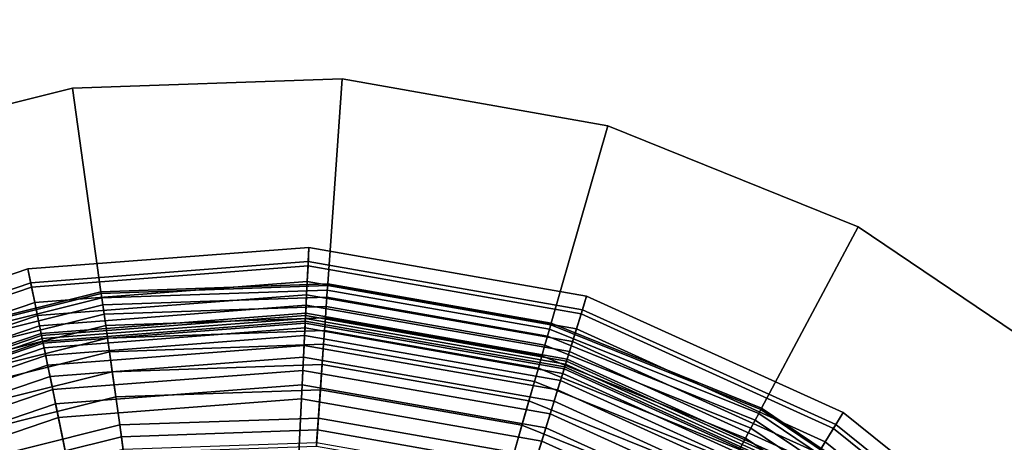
# Model space of a CAD drawing. Extents: x -43.1 to 43.1, y -41.3 to 41.3.
# Tile 483 of 656: x 16.355 to 17.423, y 8.886 to 9.345. Entities that reach past the tile are written whole.
import ezdxf

# ---------------------------------------------------------------- set-up
doc = ezdxf.new("R2010")
doc.units = 0
for name, color, linetype in [('LAMP', 7, 'CONTINUOUS'), ('LAMP_SUPPORT', 18, 'CONTINUOUS'), ('METAL_BASE', 254, 'CONTINUOUS')]:
    doc.layers.add(name, color=color, linetype=linetype)

msp = doc.modelspace()

# ---------------------------------------------------------------- linework, layer by layer
at = {"layer": 'LAMP'}
for points in [[(16.3635, 9.0746, 15.8637), (16.6685, 9.098, 15.8637), (16.6677, 9.0828, 15.9815), (16.3666, 9.0596, 15.9815)], [(16.3675, 9.0549, 15.6079), (16.6675, 9.078, 15.6079), (16.6685, 9.098, 15.8637), (16.3635, 9.0746, 15.8637)], [(16.6675, 9.078, 15.6079), (16.9637, 9.0258, 15.6079), (16.9697, 9.0449, 15.8637), (16.6685, 9.098, 15.8637)], [(16.6685, 9.098, 15.8637), (16.9697, 9.0449, 15.8637), (16.9652, 9.0303, 15.9815), (16.6677, 9.0828, 15.9815)], [(16.3666, 9.0596, 15.9815), (16.6677, 9.0828, 15.9815), (16.6648, 9.0242, 16.1042), (16.3783, 9.0022, 16.1042)], [(16.6677, 9.0828, 15.9815), (16.9652, 9.0303, 15.9815), (16.9478, 8.9743, 16.1042), (16.6648, 9.0242, 16.1042)], [(16.0739, 8.976, 15.8637), (16.3635, 9.0746, 15.8637), (16.3666, 9.0596, 15.9815), (16.0806, 8.9623, 15.9815)], [(16.0827, 8.958, 15.6079), (16.3675, 9.0549, 15.6079), (16.3635, 9.0746, 15.8637), (16.0739, 8.976, 15.8637)], [(16.371, 9.0381, 15.3235), (16.6666, 9.0609, 15.3235), (16.6675, 9.078, 15.6079), (16.3675, 9.0549, 15.6079)], [(16.6666, 9.0609, 15.3235), (16.9587, 9.0094, 15.3235), (16.9637, 9.0258, 15.6079), (16.6675, 9.078, 15.6079)], [(16.3738, 9.0242, 15.0232), (16.6659, 9.0466, 15.0232), (16.6666, 9.0609, 15.3235), (16.371, 9.0381, 15.3235)], [(16.6659, 9.0466, 15.0232), (16.9545, 8.9958, 15.0232), (16.9587, 9.0094, 15.3235), (16.6666, 9.0609, 15.3235)], [(16.0806, 8.9623, 15.9815), (16.3666, 9.0596, 15.9815), (16.3783, 9.0022, 16.1042), (16.1063, 8.9096, 16.1042)], [(16.0902, 8.9426, 15.3235), (16.371, 9.0381, 15.3235), (16.3675, 9.0549, 15.6079), (16.0827, 8.958, 15.6079)], [(16.3761, 9.013, 14.7202), (16.6654, 9.0352, 14.7202), (16.6659, 9.0466, 15.0232), (16.3738, 9.0242, 15.0232)], [(16.6654, 9.0352, 14.7202), (16.9511, 8.9849, 14.7202), (16.9545, 8.9958, 15.0232), (16.6659, 9.0466, 15.0232)], [(16.9637, 9.0258, 15.6079), (17.2377, 8.9015, 15.6079), (17.2482, 8.9186, 15.8637), (16.9697, 9.0449, 15.8637)], [(16.9697, 9.0449, 15.8637), (17.2482, 8.9186, 15.8637), (17.2402, 8.9056, 15.9815), (16.9652, 9.0303, 15.9815)], [(16.0965, 8.9298, 15.0232), (16.3738, 9.0242, 15.0232), (16.371, 9.0381, 15.3235), (16.0902, 8.9426, 15.3235)], [(16.3779, 9.0046, 14.4272), (16.665, 9.0267, 14.4272), (16.6654, 9.0352, 14.7202), (16.3761, 9.013, 14.7202)], [(16.665, 9.0267, 14.4272), (16.9485, 8.9766, 14.4272), (16.9511, 8.9849, 14.7202), (16.6654, 9.0352, 14.7202)], [(16.9652, 9.0303, 15.9815), (17.2402, 8.9056, 15.9815), (17.2095, 8.8556, 16.1042), (16.9478, 8.9743, 16.1042)], [(16.1015, 8.9195, 14.7202), (16.3761, 9.013, 14.7202), (16.3738, 9.0242, 15.0232), (16.0965, 8.9298, 15.0232)], [(16.379, 8.9989, 14.1573), (16.6647, 9.0208, 14.1573), (16.665, 9.0267, 14.4272), (16.3779, 9.0046, 14.4272)], [(16.3783, 9.0022, 16.1042), (16.6648, 9.0242, 16.1042), (16.6604, 8.9337, 16.2234), (16.3966, 8.9134, 16.2234)], [(16.3796, 8.9959, 13.9233), (16.6645, 9.0178, 13.9233), (16.6647, 9.0208, 14.1573), (16.379, 8.9989, 14.1573)], [(16.38, 8.994, 13.9082), (16.6644, 9.0158, 13.9082), (16.6645, 9.0178, 13.9233), (16.3796, 8.9959, 13.9233)], [(16.6648, 9.0242, 16.1042), (16.9478, 8.9743, 16.1042), (16.921, 8.8878, 16.2234), (16.6604, 8.9337, 16.2234)], [(16.6644, 9.0158, 13.9082), (16.9453, 8.9663, 13.9082), (16.9459, 8.9682, 13.9233), (16.6645, 9.0178, 13.9233)], [(16.6645, 9.0178, 13.9233), (16.9459, 8.9682, 13.9233), (16.9468, 8.9711, 14.1573), (16.6647, 9.0208, 14.1573)], [(16.6647, 9.0208, 14.1573), (16.9468, 8.9711, 14.1573), (16.9485, 8.9766, 14.4272), (16.665, 9.0267, 14.4272)], [(16.9587, 9.0094, 15.3235), (17.2287, 8.8869, 15.3235), (17.2377, 8.9015, 15.6079), (16.9637, 9.0258, 15.6079)], [(16.1053, 8.9118, 14.4272), (16.3779, 9.0046, 14.4272), (16.3761, 9.013, 14.7202), (16.1015, 8.9195, 14.7202)], [(16.3811, 8.9888, 13.8943), (16.6642, 9.0105, 13.8943), (16.6644, 9.0158, 13.9082), (16.38, 8.994, 13.9082)], [(16.3828, 8.9807, 13.8822), (16.6638, 9.0023, 13.8822), (16.6642, 9.0105, 13.8943), (16.3811, 8.9888, 13.8943)], [(16.6638, 9.0023, 13.8822), (16.9413, 8.9534, 13.8822), (16.9438, 8.9612, 13.8943), (16.6642, 9.0105, 13.8943)], [(16.6642, 9.0105, 13.8943), (16.9438, 8.9612, 13.8943), (16.9453, 8.9663, 13.9082), (16.6644, 9.0158, 13.9082)], [(16.9545, 8.9958, 15.0232), (17.2213, 8.8747, 15.0232), (17.2287, 8.8869, 15.3235), (16.9587, 9.0094, 15.3235)], [(16.1078, 8.9065, 14.1573), (16.379, 8.9989, 14.1573), (16.3779, 9.0046, 14.4272), (16.1053, 8.9118, 14.4272)], [(16.1063, 8.9096, 16.1042), (16.3783, 9.0022, 16.1042), (16.3966, 8.9134, 16.2234), (16.1461, 8.8281, 16.2234)], [(16.1092, 8.9038, 13.9233), (16.3796, 8.9959, 13.9233), (16.379, 8.9989, 14.1573), (16.1078, 8.9065, 14.1573)], [(16.3849, 8.9702, 13.8722), (16.6632, 8.9916, 13.8722), (16.6638, 9.0023, 13.8822), (16.3828, 8.9807, 13.8822)], [(16.6632, 8.9916, 13.8722), (16.9382, 8.9432, 13.8722), (16.9413, 8.9534, 13.8822), (16.6638, 9.0023, 13.8822)], [(16.11, 8.902, 13.9082), (16.38, 8.994, 13.9082), (16.3796, 8.9959, 13.9233), (16.1092, 8.9038, 13.9233)], [(16.1123, 8.8973, 13.8943), (16.3811, 8.9888, 13.8943), (16.38, 8.994, 13.9082), (16.11, 8.902, 13.9082)], [(16.1159, 8.8899, 13.8822), (16.3828, 8.9807, 13.8822), (16.3811, 8.9888, 13.8943), (16.1123, 8.8973, 13.8943)], [(16.3875, 8.9577, 13.8647), (16.6626, 8.9789, 13.8647), (16.6632, 8.9916, 13.8722), (16.3849, 8.9702, 13.8722)], [(16.6626, 8.9789, 13.8647), (16.9344, 8.9309, 13.8647), (16.9382, 8.9432, 13.8722), (16.6632, 8.9916, 13.8722)], [(16.9511, 8.9849, 14.7202), (17.2153, 8.865, 14.7202), (17.2213, 8.8747, 15.0232), (16.9545, 8.9958, 15.0232)], [(16.1206, 8.8802, 13.8722), (16.3849, 8.9702, 13.8722), (16.3828, 8.9807, 13.8822), (16.1159, 8.8899, 13.8822)], [(16.3904, 8.9436, 13.8601), (16.6619, 8.9644, 13.8601), (16.6626, 8.9789, 13.8647), (16.3875, 8.9577, 13.8647)], [(16.6619, 8.9644, 13.8601), (16.9301, 8.9172, 13.8601), (16.9344, 8.9309, 13.8647), (16.6626, 8.9789, 13.8647)], [(16.9468, 8.9711, 14.1573), (17.2077, 8.8527, 14.1573), (17.2108, 8.8577, 14.4272), (16.9485, 8.9766, 14.4272)], [(16.9485, 8.9766, 14.4272), (17.2108, 8.8577, 14.4272), (17.2153, 8.865, 14.7202), (16.9511, 8.9849, 14.7202)], [(16.1262, 8.8688, 13.8647), (16.3875, 8.9577, 13.8647), (16.3849, 8.9702, 13.8722), (16.1206, 8.8802, 13.8722)], [(16.3935, 8.9282, 13.8588), (16.6612, 8.9488, 13.8588), (16.6619, 8.9644, 13.8601), (16.3904, 8.9436, 13.8601)], [(16.6612, 8.9488, 13.8588), (16.9255, 8.9022, 13.8588), (16.9301, 8.9172, 13.8601), (16.6619, 8.9644, 13.8601)], [(16.9478, 8.9743, 16.1042), (17.2095, 8.8556, 16.1042), (17.162, 8.7784, 16.2234), (16.921, 8.8878, 16.2234)], [(16.9438, 8.9612, 13.8943), (17.2023, 8.844, 13.8943), (17.2051, 8.8485, 13.9082), (16.9453, 8.9663, 13.9082)], [(16.9453, 8.9663, 13.9082), (17.2051, 8.8485, 13.9082), (17.2061, 8.8501, 13.9233), (16.9459, 8.9682, 13.9233)], [(16.9459, 8.9682, 13.9233), (17.2061, 8.8501, 13.9233), (17.2077, 8.8527, 14.1573), (16.9468, 8.9711, 14.1573)], [(16.1326, 8.8558, 13.8601), (16.3904, 8.9436, 13.8601), (16.3875, 8.9577, 13.8647), (16.1262, 8.8688, 13.8647)], [(16.9382, 8.9432, 13.8722), (17.1924, 8.8278, 13.8722), (17.198, 8.837, 13.8822), (16.9413, 8.9534, 13.8822)], [(16.9413, 8.9534, 13.8822), (17.198, 8.837, 13.8822), (17.2023, 8.844, 13.8943), (16.9438, 8.9612, 13.8943)], [(16.1394, 8.8417, 13.8588), (16.3935, 8.9282, 13.8588), (16.3904, 8.9436, 13.8601), (16.1326, 8.8558, 13.8601)], [(16.4428, 8.6884, 13.8664), (16.6492, 8.7043, 13.8664), (16.6612, 8.9488, 13.8588), (16.3935, 8.9282, 13.8588)], [(16.6492, 8.7043, 13.8664), (16.8531, 8.6683, 13.8664), (16.9255, 8.9022, 13.8588), (16.6612, 8.9488, 13.8588)], [(16.9344, 8.9309, 13.8647), (17.1857, 8.8169, 13.8647), (17.1924, 8.8278, 13.8722), (16.9382, 8.9432, 13.8722)], [(16.3966, 8.9134, 16.2234), (16.6604, 8.9337, 16.2234), (16.655, 8.8225, 16.3306), (16.4189, 8.8044, 16.3306)], [(16.6604, 8.9337, 16.2234), (16.921, 8.8878, 16.2234), (16.8881, 8.7814, 16.3306), (16.655, 8.8225, 16.3306)], [(16.2468, 8.6216, 13.8664), (16.4428, 8.6884, 13.8664), (16.3935, 8.9282, 13.8588), (16.1394, 8.8417, 13.8588)], [(16.9301, 8.9172, 13.8601), (17.1781, 8.8047, 13.8601), (17.1857, 8.8169, 13.8647), (16.9344, 8.9309, 13.8647)], [(16.1461, 8.8281, 16.2234), (16.3966, 8.9134, 16.2234), (16.4189, 8.8044, 16.3306), (16.1948, 8.7281, 16.3306)], [(16.9255, 8.9022, 13.8588), (17.17, 8.7913, 13.8588), (17.1781, 8.8047, 13.8601), (16.9301, 8.9172, 13.8601)], [(17.2377, 8.9015, 15.6079), (17.4722, 8.713, 15.6079), (17.4866, 8.7269, 15.8637), (17.2482, 8.9186, 15.8637)], [(17.2482, 8.9186, 15.8637), (17.4866, 8.7269, 15.8637), (17.4756, 8.7163, 15.9815), (17.2402, 8.9056, 15.9815)], [(16.8531, 8.6683, 13.8664), (17.0416, 8.5828, 13.8664), (17.17, 8.7913, 13.8588), (16.9255, 8.9022, 13.8588)], [(17.2402, 8.9056, 15.9815), (17.4756, 8.7163, 15.9815), (17.4335, 8.6756, 16.1042), (17.2095, 8.8556, 16.1042)], [(17.2287, 8.8869, 15.3235), (17.4599, 8.7011, 15.3235), (17.4722, 8.713, 15.6079), (17.2377, 8.9015, 15.6079)], [(16.921, 8.8878, 16.2234), (17.162, 8.7784, 16.2234), (17.1037, 8.6836, 16.3306), (16.8881, 8.7814, 16.3306)], [(17.2213, 8.8747, 15.0232), (17.4496, 8.6912, 15.0232), (17.4599, 8.7011, 15.3235), (17.2287, 8.8869, 15.3235)]]:
    msp.add_3dface(points, dxfattribs=at)
at = {"layer": 'LAMP_SUPPORT'}
for points in [[(16.4428, 9.0498, 10.2099), (16.204, 8.9902, 10.2099), (16.2046, 8.9886, 10.1948), (16.4431, 9.048, 10.1948)], [(16.4428, 9.0498, 13.6738), (16.204, 8.9902, 13.6738), (16.204, 8.9902, 10.2099), (16.4428, 9.0498, 10.2099)], [(16.4431, 9.048, 13.6888), (16.2046, 8.9886, 13.6888), (16.204, 8.9902, 13.6738), (16.4428, 9.0498, 13.6738)], [(16.6889, 9.0584, 10.2099), (16.4428, 9.0498, 10.2099), (16.4431, 9.048, 10.1948), (16.6888, 9.0566, 10.1948)], [(16.6889, 9.0584, 13.6738), (16.4428, 9.0498, 13.6738), (16.4428, 9.0498, 10.2099), (16.6889, 9.0584, 10.2099)], [(16.6888, 9.0566, 13.6888), (16.4431, 9.048, 13.6888), (16.4428, 9.0498, 13.6738), (16.6889, 9.0584, 13.6738)], [(16.6888, 9.0566, 10.1948), (16.4431, 9.048, 10.1948), (16.4438, 9.0432, 10.181), (16.6884, 9.0517, 10.181)], [(16.6884, 9.0517, 13.7026), (16.4438, 9.0432, 13.7026), (16.4431, 9.048, 13.6888), (16.6888, 9.0566, 13.6888)], [(16.6884, 9.0517, 10.181), (16.4438, 9.0432, 10.181), (16.4448, 9.0355, 10.1688), (16.6879, 9.044, 10.1688)], [(16.6879, 9.044, 13.7148), (16.4449, 9.0355, 13.7148), (16.4438, 9.0432, 13.7026), (16.6884, 9.0517, 13.7026)], [(16.9295, 9.0092, 10.181), (16.6884, 9.0517, 10.181), (16.6879, 9.044, 10.1688), (16.9274, 9.0017, 10.1688)], [(16.9274, 9.0017, 13.7148), (16.6879, 9.044, 13.7148), (16.6884, 9.0517, 13.7026), (16.9295, 9.0092, 13.7026)], [(16.9309, 9.0139, 10.1948), (16.6888, 9.0566, 10.1948), (16.6884, 9.0517, 10.181), (16.9295, 9.0092, 10.181)], [(16.9295, 9.0092, 13.7026), (16.6884, 9.0517, 13.7026), (16.6888, 9.0566, 13.6888), (16.9309, 9.0139, 13.6888)], [(16.9313, 9.0156, 10.2099), (16.6889, 9.0584, 10.2099), (16.6888, 9.0566, 10.1948), (16.9309, 9.0139, 10.1948)], [(16.9309, 9.0139, 13.6888), (16.6888, 9.0566, 13.6888), (16.6889, 9.0584, 13.6738), (16.9313, 9.0156, 13.6738)], [(16.9313, 9.0156, 13.6738), (16.6889, 9.0584, 13.6738), (16.6889, 9.0584, 10.2099), (16.9313, 9.0156, 10.2099)], [(16.4431, 9.048, 10.1948), (16.2046, 8.9886, 10.1948), (16.2062, 8.9839, 10.181), (16.4438, 9.0432, 10.181)], [(16.4438, 9.0432, 13.7026), (16.2062, 8.9839, 13.7026), (16.2046, 8.9886, 13.6888), (16.4431, 9.048, 13.6888)], [(16.4438, 9.0432, 10.181), (16.2062, 8.9839, 10.181), (16.2089, 8.9766, 10.1688), (16.4448, 9.0355, 10.1688)], [(16.4449, 9.0355, 13.7148), (16.2089, 8.9766, 13.7148), (16.2062, 8.9839, 13.7026), (16.4438, 9.0432, 13.7026)], [(16.6879, 9.044, 10.1688), (16.4448, 9.0355, 10.1688), (16.4463, 9.0254, 10.1587), (16.6872, 9.0338, 10.1587)], [(16.6872, 9.0338, 13.725), (16.4463, 9.0254, 13.725), (16.4449, 9.0355, 13.7148), (16.6879, 9.044, 13.7148)], [(16.9274, 9.0017, 10.1688), (16.6879, 9.044, 10.1688), (16.6872, 9.0338, 10.1587), (16.9246, 8.992, 10.1587)], [(16.9246, 8.992, 13.725), (16.6872, 9.0338, 13.725), (16.6879, 9.044, 13.7148), (16.9274, 9.0017, 13.7148)], [(16.4448, 9.0355, 10.1688), (16.2089, 8.9766, 10.1688), (16.2124, 8.9671, 10.1587), (16.4463, 9.0254, 10.1587)], [(16.4463, 9.0254, 13.725), (16.2124, 8.9671, 13.725), (16.2089, 8.9766, 13.7148), (16.4449, 9.0355, 13.7148)], [(16.6872, 9.0338, 10.1587), (16.4463, 9.0254, 10.1587), (16.448, 9.0133, 10.1509), (16.6863, 9.0216, 10.1509)], [(16.6863, 9.0216, 13.7328), (16.448, 9.0133, 13.7328), (16.4463, 9.0254, 13.725), (16.6872, 9.0338, 13.725)], [(16.9246, 8.992, 10.1587), (16.6872, 9.0338, 10.1587), (16.6863, 9.0216, 10.1509), (16.9212, 8.9802, 10.1509)], [(16.9212, 8.9802, 13.7328), (16.6863, 9.0216, 13.7328), (16.6872, 9.0338, 13.725), (16.9246, 8.992, 13.725)], [(16.4463, 9.0254, 10.1587), (16.2124, 8.9671, 10.1587), (16.2165, 8.9556, 10.1509), (16.448, 9.0133, 10.1509)], [(16.448, 9.0133, 13.7328), (16.2165, 8.9556, 13.7328), (16.2124, 8.9671, 13.725), (16.4463, 9.0254, 13.725)], [(16.6863, 9.0216, 10.1509), (16.448, 9.0133, 10.1509), (16.4499, 8.9996, 10.146), (16.6854, 9.0079, 10.146)], [(16.6854, 9.0079, 13.7377), (16.4499, 8.9996, 13.7377), (16.448, 9.0133, 13.7328), (16.6863, 9.0216, 13.7328)], [(16.9212, 8.9802, 10.1509), (16.6863, 9.0216, 10.1509), (16.6854, 9.0079, 10.146), (16.9174, 8.9669, 10.146)], [(16.9174, 8.9669, 13.7377), (16.6854, 9.0079, 13.7377), (16.6863, 9.0216, 13.7328), (16.9212, 8.9802, 13.7328)], [(16.448, 9.0133, 10.1509), (16.2165, 8.9556, 10.1509), (16.2213, 8.9426, 10.146), (16.4499, 8.9996, 10.146)], [(16.4499, 8.9996, 13.7377), (16.2213, 8.9426, 13.7377), (16.2165, 8.9556, 13.7328), (16.448, 9.0133, 13.7328)], [(16.6854, 9.0079, 10.146), (16.4499, 8.9996, 10.146), (16.452, 8.9847, 10.1442), (16.6843, 8.9929, 10.1442)], [(16.6843, 8.9929, 13.7394), (16.452, 8.9847, 13.7394), (16.4499, 8.9996, 13.7377), (16.6854, 9.0079, 13.7377)], [(16.9174, 8.9669, 10.146), (16.6854, 9.0079, 10.146), (16.6843, 8.9929, 10.1442), (16.9132, 8.9525, 10.1442)], [(16.9132, 8.9525, 13.7394), (16.6843, 8.9929, 13.7394), (16.6854, 9.0079, 13.7377), (16.9174, 8.9669, 13.7377)], [(17.1565, 8.9175, 10.181), (16.9295, 9.0092, 10.181), (16.9274, 9.0017, 10.1688), (17.1528, 8.9106, 10.1688)], [(17.1528, 8.9106, 13.7148), (16.9274, 9.0017, 13.7148), (16.9295, 9.0092, 13.7026), (17.1565, 8.9175, 13.7026)], [(17.1588, 8.9219, 10.1948), (16.9309, 9.0139, 10.1948), (16.9295, 9.0092, 10.181), (17.1565, 8.9175, 10.181)], [(17.1565, 8.9175, 13.7026), (16.9295, 9.0092, 13.7026), (16.9309, 9.0139, 13.6888), (17.1588, 8.9219, 13.6888)], [(17.1596, 8.9234, 10.2099), (16.9313, 9.0156, 10.2099), (16.9309, 9.0139, 10.1948), (17.1588, 8.9219, 10.1948)], [(17.1588, 8.9219, 13.6888), (16.9309, 9.0139, 13.6888), (16.9313, 9.0156, 13.6738), (17.1596, 8.9234, 13.6738)], [(17.1596, 8.9234, 13.6738), (16.9313, 9.0156, 13.6738), (16.9313, 9.0156, 10.2099), (17.1596, 8.9234, 10.2099)], [(16.4499, 8.9996, 10.146), (16.2213, 8.9426, 10.146), (16.2264, 8.9285, 10.1442), (16.452, 8.9847, 10.1442)], [(16.452, 8.9847, 13.7394), (16.2264, 8.9285, 13.7394), (16.2213, 8.9426, 13.7377), (16.4499, 8.9996, 13.7377)], [(17.1528, 8.9106, 10.1688), (16.9274, 9.0017, 10.1688), (16.9246, 8.992, 10.1587), (17.1481, 8.9017, 10.1587)], [(17.1481, 8.9017, 13.725), (16.9246, 8.992, 13.725), (16.9274, 9.0017, 13.7148), (17.1528, 8.9106, 13.7148)], [(16.6843, 8.9929, 10.1442), (16.452, 8.9847, 10.1442), (16.455, 8.963, 10.1425), (16.6828, 8.971, 10.1425)], [(16.6778, 8.8998, 13.7394), (16.465, 8.8924, 13.7394), (16.452, 8.9847, 13.7394), (16.6843, 8.9929, 13.7394)], [(16.8875, 8.8628, 13.7394), (16.6778, 8.8998, 13.7394), (16.6843, 8.9929, 13.7394), (16.9132, 8.9525, 13.7394)], [(16.9132, 8.9525, 10.1442), (16.6843, 8.9929, 10.1442), (16.6828, 8.971, 10.1425), (16.9072, 8.9314, 10.1425)], [(17.1481, 8.9017, 10.1587), (16.9246, 8.992, 10.1587), (16.9212, 8.9802, 10.1509), (17.1423, 8.8909, 10.1509)], [(17.1423, 8.8909, 13.7328), (16.9212, 8.9802, 13.7328), (16.9246, 8.992, 13.725), (17.1481, 8.9017, 13.725)], [(16.452, 8.9847, 10.1442), (16.2264, 8.9285, 10.1442), (16.2339, 8.9079, 10.1425), (16.455, 8.963, 10.1425)], [(16.465, 8.8924, 13.7394), (16.2583, 8.8409, 13.7394), (16.2264, 8.9285, 13.7394), (16.452, 8.9847, 13.7394)], [(17.1423, 8.8909, 10.1509), (16.9212, 8.9802, 10.1509), (16.9174, 8.9669, 10.146), (17.1358, 8.8787, 10.146)], [(17.1358, 8.8787, 13.7377), (16.9174, 8.9669, 13.7377), (16.9212, 8.9802, 13.7328), (17.1423, 8.8909, 13.7328)], [(16.6828, 8.971, 10.1425), (16.455, 8.963, 10.1425), (16.4589, 8.9357, 10.1378), (16.6809, 8.9435, 10.1378)], [(16.9072, 8.9314, 10.1425), (16.6828, 8.971, 10.1425), (16.6809, 8.9435, 10.1378), (16.8996, 8.9049, 10.1378)], [(17.1358, 8.8787, 10.146), (16.9174, 8.9669, 10.146), (16.9132, 8.9525, 10.1442), (17.1288, 8.8654, 10.1442)], [(17.1288, 8.8654, 13.7394), (16.9132, 8.9525, 13.7394), (16.9174, 8.9669, 13.7377), (17.1358, 8.8787, 13.7377)], [(16.455, 8.963, 10.1425), (16.2339, 8.9079, 10.1425), (16.2433, 8.882, 10.1378), (16.4589, 8.9357, 10.1378)], [(16.6809, 8.9435, 10.1378), (16.4589, 8.9357, 10.1378), (16.4632, 8.9052, 10.1302), (16.6787, 8.9127, 10.1302)], [(16.8996, 8.9049, 10.1378), (16.6809, 8.9435, 10.1378), (16.6787, 8.9127, 10.1302), (16.8911, 8.8753, 10.1302)], [(17.085, 8.7831, 13.7394), (16.8875, 8.8628, 13.7394), (16.9132, 8.9525, 13.7394), (17.1288, 8.8654, 13.7394)], [(17.1288, 8.8654, 10.1442), (16.9132, 8.9525, 10.1442), (16.9072, 8.9314, 10.1425), (17.1185, 8.846, 10.1425)], [(16.4589, 8.9357, 10.1378), (16.2433, 8.882, 10.1378), (16.2539, 8.853, 10.1302), (16.4632, 8.9052, 10.1302)], [(17.1185, 8.846, 10.1425), (16.9072, 8.9314, 10.1425), (16.8996, 8.9049, 10.1378), (17.1055, 8.8217, 10.1378)], [(17.3626, 8.7844, 10.1948), (17.1588, 8.9219, 10.1948), (17.1565, 8.9175, 10.181), (17.3594, 8.7806, 10.181)], [(17.3594, 8.7806, 13.7026), (17.1565, 8.9175, 13.7026), (17.1588, 8.9219, 13.6888), (17.3626, 8.7844, 13.6888)], [(17.3637, 8.7857, 10.2099), (17.1596, 8.9234, 10.2099), (17.1588, 8.9219, 10.1948), (17.3626, 8.7844, 10.1948)], [(17.3626, 8.7844, 13.6888), (17.1588, 8.9219, 13.6888), (17.1596, 8.9234, 13.6738), (17.3637, 8.7857, 13.6738)], [(17.3637, 8.7857, 13.6738), (17.1596, 8.9234, 13.6738), (17.1596, 8.9234, 10.2099), (17.3637, 8.7857, 10.2099)], [(16.6787, 8.9127, 10.1302), (16.4632, 8.9052, 10.1302), (16.4674, 8.8749, 10.1202), (16.6766, 8.8822, 10.1202)], [(16.8911, 8.8753, 10.1302), (16.6787, 8.9127, 10.1302), (16.6766, 8.8822, 10.1202), (16.8827, 8.8459, 10.1202)], [(17.3544, 8.7747, 10.1688), (17.1528, 8.9106, 10.1688), (17.1481, 8.9017, 10.1587), (17.3479, 8.7669, 10.1587)], [(17.3479, 8.7669, 13.725), (17.1481, 8.9017, 13.725), (17.1528, 8.9106, 13.7148), (17.3544, 8.7747, 13.7148)], [(17.3594, 8.7806, 10.181), (17.1565, 8.9175, 10.181), (17.1528, 8.9106, 10.1688), (17.3544, 8.7747, 10.1688)], [(17.3544, 8.7747, 13.7148), (17.1528, 8.9106, 13.7148), (17.1565, 8.9175, 13.7026), (17.3594, 8.7806, 13.7026)], [(16.4632, 8.9052, 10.1302), (16.2539, 8.853, 10.1302), (16.2643, 8.8243, 10.1202), (16.4674, 8.8749, 10.1202)], [(16.6768, 8.8859, 13.7378), (16.4669, 8.8786, 13.7378), (16.465, 8.8924, 13.7394), (16.6778, 8.8998, 13.7394)], [(16.8837, 8.8494, 13.7378), (16.6768, 8.8859, 13.7378), (16.6778, 8.8998, 13.7394), (16.8875, 8.8628, 13.7394)], [(17.1055, 8.8217, 10.1378), (16.8996, 8.9049, 10.1378), (16.8911, 8.8753, 10.1302), (17.0911, 8.7945, 10.1302)], [(17.3479, 8.7669, 10.1587), (17.1481, 8.9017, 10.1587), (17.1423, 8.8909, 10.1509), (17.3401, 8.7575, 10.1509)], [(17.3401, 8.7575, 13.7328), (17.1423, 8.8909, 13.7328), (17.1481, 8.9017, 13.725), (17.3479, 8.7669, 13.725)], [(16.4669, 8.8786, 13.7378), (16.2631, 8.8278, 13.7378), (16.2583, 8.8409, 13.7394), (16.465, 8.8924, 13.7394)], [(17.3401, 8.7575, 10.1509), (17.1423, 8.8909, 10.1509), (17.1358, 8.8787, 10.146), (17.3312, 8.7469, 10.146)], [(17.3312, 8.7469, 13.7377), (17.1358, 8.8787, 13.7377), (17.1423, 8.8909, 13.7328), (17.3401, 8.7575, 13.7328)]]:
    msp.add_3dface(points, dxfattribs=at)
at = {"layer": 'METAL_BASE'}
for points in [[(27.0036, 32.0474, 30.106), (27.0311, 32.0239, 30.241), (0.867, 1.3896, 30.241), (0.8395, 1.4131, 30.106)], [(27.0311, 32.0239, 29.9709), (27.0036, 32.0474, 30.106), (0.8395, 1.4131, 30.106), (0.867, 1.3896, 29.9709)], [(27.0311, 32.0239, 30.241), (27.1063, 31.9597, 30.3399), (0.9422, 1.3254, 30.3399), (0.867, 1.3896, 30.241)], [(27.1063, 31.9597, 29.872), (27.0311, 32.0239, 29.9709), (0.867, 1.3896, 29.9709), (0.9422, 1.3254, 29.872)], [(27.1063, 31.9597, 30.3399), (27.209, 31.8719, 30.3761), (1.0449, 1.2377, 30.3761), (0.9422, 1.3254, 30.3399)], [(27.209, 31.8719, 29.8358), (27.1063, 31.9597, 29.872), (0.9422, 1.3254, 29.872), (1.0449, 1.2377, 29.8358)], [(27.209, 31.8719, 30.3761), (27.3117, 31.7842, 30.3399), (1.1476, 1.15, 30.3399), (1.0449, 1.2377, 30.3761)], [(27.3117, 31.7842, 29.872), (27.209, 31.8719, 29.8358), (1.0449, 1.2377, 29.8358), (1.1476, 1.15, 29.872)], [(27.3117, 31.7842, 30.3399), (27.3869, 31.72, 30.241), (1.2228, 1.0858, 30.241), (1.1476, 1.15, 30.3399)], [(27.3869, 31.72, 29.9709), (27.3117, 31.7842, 29.872), (1.1476, 1.15, 29.872), (1.2228, 1.0858, 29.9709)], [(27.3869, 31.72, 30.241), (27.4144, 31.6965, 30.106), (1.2503, 1.0623, 30.106), (1.2228, 1.0858, 30.241)], [(27.4144, 31.6965, 30.106), (27.3869, 31.72, 29.9709), (1.2228, 1.0858, 29.9709), (1.2503, 1.0623, 30.106)], [(25.8107, 20.3207, 20.312), (25.8329, 20.2921, 20.447), (1.159, 1.1418, 20.447), (1.1368, 1.1704, 20.312)], [(25.8329, 20.2921, 20.1769), (25.8107, 20.3207, 20.312), (1.1368, 1.1704, 20.312), (1.159, 1.1418, 20.1769)], [(25.8329, 20.2921, 20.447), (25.8935, 20.214, 20.5459), (1.2196, 1.0637, 20.5459), (1.159, 1.1418, 20.447)], [(25.8935, 20.214, 20.0781), (25.8329, 20.2921, 20.1769), (1.159, 1.1418, 20.1769), (1.2196, 1.0637, 20.0781)], [(25.8935, 20.214, 20.5459), (25.9763, 20.1073, 20.5821), (1.3024, 0.9571, 20.5821), (1.2196, 1.0637, 20.5459)], [(25.9763, 20.1073, 20.0419), (25.8935, 20.214, 20.0781), (1.2196, 1.0637, 20.0781), (1.3024, 0.9571, 20.0419)], [(25.9763, 20.1073, 20.5821), (26.0591, 20.0006, 20.5459), (1.3852, 0.8504, 20.5459), (1.3024, 0.9571, 20.5821)], [(26.0591, 20.0006, 20.0781), (25.9763, 20.1073, 20.0419), (1.3024, 0.9571, 20.0419), (1.3852, 0.8504, 20.0781)], [(26.0591, 20.0006, 20.5459), (26.1197, 19.9225, 20.447), (1.4459, 0.7723, 20.447), (1.3852, 0.8504, 20.5459)], [(26.1197, 19.9225, 20.1769), (26.0591, 20.0006, 20.0781), (1.3852, 0.8504, 20.0781), (1.4459, 0.7723, 20.1769)], [(26.1197, 19.9225, 20.447), (26.1419, 19.8939, 20.312), (1.468, 0.7437, 20.312), (1.4459, 0.7723, 20.447)], [(26.1419, 19.8939, 20.312), (26.1197, 19.9225, 20.1769), (1.4459, 0.7723, 20.1769), (1.468, 0.7437, 20.312)], [(16.7044, 9.2808, 11.9415), (16.4118, 9.2706, 11.9415), (16.4118, 9.2706, 11.0545), (16.7044, 9.2808, 11.0545)], [(16.6889, 9.0584, 11.0545), (16.7044, 9.2808, 11.0545), (16.4118, 9.2706, 11.0545), (16.4428, 9.0498, 11.0545)], [(16.4428, 9.0498, 11.9415), (16.4118, 9.2706, 11.9415), (16.7044, 9.2808, 11.9415), (16.6889, 9.0584, 11.9415)], [(16.9313, 9.0156, 11.0545), (16.9928, 9.2299, 11.0545), (16.7044, 9.2808, 11.0545), (16.6889, 9.0584, 11.0545)], [(16.6889, 9.0584, 11.9415), (16.7044, 9.2808, 11.9415), (16.9928, 9.2299, 11.9415), (16.9313, 9.0156, 11.9415)], [(16.9928, 9.2299, 11.9415), (16.7044, 9.2808, 11.9415), (16.7044, 9.2808, 11.0545), (16.9928, 9.2299, 11.0545)], [(16.4118, 9.2706, 11.9415), (16.1277, 9.1997, 11.9415), (16.1277, 9.1997, 11.0545), (16.4118, 9.2706, 11.0545)], [(16.4428, 9.0498, 11.0545), (16.4118, 9.2706, 11.0545), (16.1277, 9.1997, 11.0545), (16.204, 8.9902, 11.0545)], [(16.204, 8.9902, 11.9415), (16.1277, 9.1997, 11.9415), (16.4118, 9.2706, 11.9415), (16.4428, 9.0498, 11.9415)], [(17.1596, 8.9234, 11.0545), (17.2643, 9.1203, 11.0545), (16.9928, 9.2299, 11.0545), (16.9313, 9.0156, 11.0545)], [(16.9313, 9.0156, 11.9415), (16.9928, 9.2299, 11.9415), (17.2643, 9.1203, 11.9415), (17.1596, 8.9234, 11.9415)], [(17.2643, 9.1203, 11.9415), (16.9928, 9.2299, 11.9415), (16.9928, 9.2299, 11.0545), (17.2643, 9.1203, 11.0545)], [(17.3637, 8.7857, 11.0545), (17.507, 8.9565, 11.0545), (17.2643, 9.1203, 11.0545), (17.1596, 8.9234, 11.0545)], [(17.1596, 8.9234, 11.9415), (17.2643, 9.1203, 11.9415), (17.507, 8.9565, 11.9415), (17.3637, 8.7857, 11.9415)], [(17.507, 8.9565, 11.9415), (17.2643, 9.1203, 11.9415), (17.2643, 9.1203, 11.0545), (17.507, 8.9565, 11.0545)], [(16.4428, 9.0498, 11.0545), (16.204, 8.9902, 11.0545), (16.204, 8.9902, 11.9415), (16.4428, 9.0498, 11.9415)], [(16.6889, 9.0584, 11.0545), (16.4428, 9.0498, 11.0545), (16.4428, 9.0498, 11.9415), (16.6889, 9.0584, 11.9415)], [(16.9313, 9.0156, 11.0545), (16.6889, 9.0584, 11.0545), (16.6889, 9.0584, 11.9415), (16.9313, 9.0156, 11.9415)], [(17.1596, 8.9234, 11.0545), (16.9313, 9.0156, 11.0545), (16.9313, 9.0156, 11.9415), (17.1596, 8.9234, 11.9415)], [(17.5347, 8.6086, 11.0545), (17.7104, 8.7459, 11.0545), (17.507, 8.9565, 11.0545), (17.3637, 8.7857, 11.0545)], [(17.3637, 8.7857, 11.9415), (17.507, 8.9565, 11.9415), (17.7104, 8.7459, 11.9415), (17.5347, 8.6086, 11.9415)], [(17.3637, 8.7857, 11.0545), (17.1596, 8.9234, 11.0545), (17.1596, 8.9234, 11.9415), (17.3637, 8.7857, 11.9415)]]:
    msp.add_3dface(points, dxfattribs=at)

doc.saveas('drawing.dxf')
